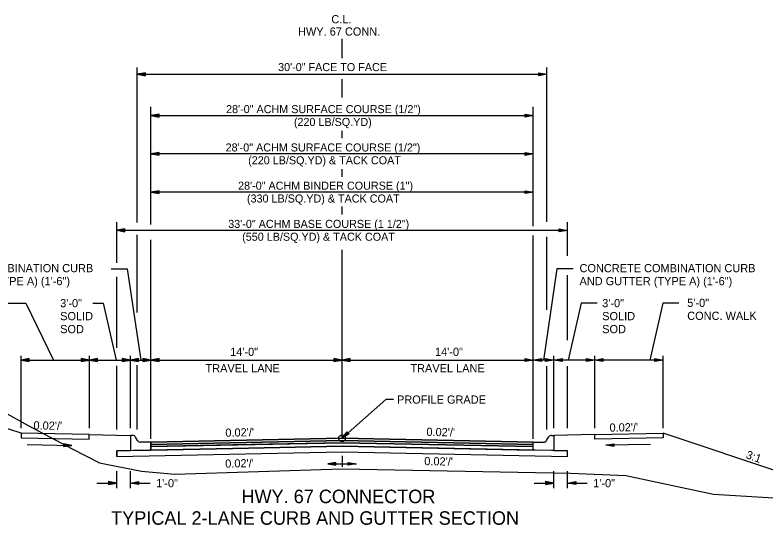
# Model space of a CAD drawing. Extents: x 1001270 to 1003428, y 1840152 to 1842912.
# Drawn here: x 1001328.8 to 1001383.8, y 1840713.8 to 1840751.1 of the extents above; entities that cross this region are included whole.
import ezdxf

# ---------------------------------------------------------------- set-up
doc = ezdxf.new("R2010")
doc.units = 0
for name, color, linetype in [('19', 7, 'Continuous'), ('20', 7, 'Continuous'), ('8', 7, 'Continuous')]:
    doc.layers.add(name, color=color, linetype=linetype)

# ---------------------------------------------------------------- blocks, each defined once
blk = doc.blocks.new('TM')
at = {"layer": '8'}
for p, q in [((-120.309, 21.181), (-119.787, -20.829)), ((0, 0), (-120.309, 21.181)), ((-31.382, 2.945), (-120.176, 10.512)), ((-119.787, -20.829), (0, 0)), ((-119.911, -10.826), (-31.307, -3.057))]:
    blk.add_line(p, q, dxfattribs=at)

msp = doc.modelspace()

# ---------------------------------------------------------------- linework, layer by layer
at = {"layer": '19'}
for p, q in [((1001352.773, 1840747.998), (1001352.773, 1840749.391)), ((1001337.774, 1840735.954), (1001337.774, 1840747.311)), ((1001367.774, 1840736.007), (1001367.774, 1840747.311)), ((1001338.374, 1840746.913), (1001337.774, 1840746.808)), ((1001337.774, 1840746.808), (1001367.774, 1840746.808)), ((1001337.774, 1840746.808), (1001338.374, 1840746.703)), ((1001338.374, 1840746.858), (1001337.934, 1840746.823)), ((1001337.934, 1840746.793), (1001338.374, 1840746.753)), ((1001338.374, 1840746.703), (1001338.374, 1840746.913)), ((1001352.773, 1840745.098), (1001352.773, 1840746.439)), ((1001367.174, 1840746.703), (1001367.174, 1840746.913)), ((1001367.174, 1840746.913), (1001367.774, 1840746.808)), ((1001367.174, 1840746.858), (1001367.614, 1840746.823)), ((1001367.774, 1840746.808), (1001367.174, 1840746.703)), ((1001367.614, 1840746.793), (1001367.174, 1840746.753)), ((1001338.773, 1840735.808), (1001338.773, 1840744.433)), ((1001366.773, 1840735.69), (1001366.773, 1840744.433)), ((1001338.773, 1840743.781), (1001366.773, 1840743.781)), ((1001339.374, 1840743.886), (1001338.774, 1840743.781)), ((1001338.774, 1840743.781), (1001339.374, 1840743.676)), ((1001339.374, 1840743.831), (1001338.934, 1840743.796)), ((1001338.934, 1840743.766), (1001339.374, 1840743.726)), ((1001339.374, 1840743.676), (1001339.374, 1840743.886)), ((1001366.174, 1840743.676), (1001366.174, 1840743.886)), ((1001366.174, 1840743.886), (1001366.774, 1840743.781)), ((1001366.174, 1840743.831), (1001366.614, 1840743.796)), ((1001366.774, 1840743.781), (1001366.174, 1840743.676)), ((1001366.614, 1840743.766), (1001366.174, 1840743.726)), ((1001352.773, 1840742.138), (1001352.773, 1840742.667)), ((1001338.767, 1840740.974), (1001338.773, 1840740.974)), ((1001366.773, 1840740.975), (1001338.773, 1840740.975)), ((1001339.374, 1840741.08), (1001338.774, 1840740.975)), ((1001338.774, 1840740.975), (1001339.374, 1840740.87)), ((1001339.374, 1840741.025), (1001338.934, 1840740.99)), ((1001338.934, 1840740.96), (1001339.374, 1840740.92)), ((1001339.374, 1840740.87), (1001339.374, 1840741.08)), ((1001366.174, 1840740.868), (1001366.174, 1840741.078)), ((1001366.174, 1840741.078), (1001366.774, 1840740.973)), ((1001366.174, 1840741.023), (1001366.614, 1840740.988)), ((1001366.774, 1840740.973), (1001366.174, 1840740.868)), ((1001366.614, 1840740.958), (1001366.174, 1840740.918)), ((1001352.773, 1840739.284), (1001352.773, 1840739.865)), ((1001339.374, 1840738.28), (1001338.774, 1840738.175)), ((1001339.374, 1840738.225), (1001338.934, 1840738.19)), ((1001339.374, 1840738.07), (1001339.374, 1840738.28)), ((1001366.174, 1840738.068), (1001366.174, 1840738.278)), ((1001366.174, 1840738.278), (1001366.774, 1840738.173)), ((1001366.174, 1840738.223), (1001366.614, 1840738.188)), ((1001366.773, 1840738.175), (1001338.773, 1840738.175)), ((1001338.774, 1840738.175), (1001339.374, 1840738.07)), ((1001338.934, 1840738.16), (1001339.374, 1840738.12)), ((1001366.774, 1840738.173), (1001366.174, 1840738.068)), ((1001366.614, 1840738.158), (1001366.174, 1840738.118)), ((1001352.773, 1840736.535), (1001352.773, 1840737.117)), ((1001336.273, 1840732.989), (1001336.273, 1840735.975)), ((1001336.873, 1840735.48), (1001336.273, 1840735.375)), ((1001336.873, 1840735.27), (1001336.873, 1840735.48)), ((1001368.673, 1840735.268), (1001368.673, 1840735.478)), ((1001368.673, 1840735.478), (1001369.273, 1840735.373)), ((1001369.27, 1840733.498), (1001369.27, 1840735.975)), ((1001336.273, 1840735.375), (1001336.873, 1840735.27)), ((1001336.273, 1840735.375), (1001369.27, 1840735.375)), ((1001336.873, 1840735.425), (1001336.433, 1840735.39)), ((1001336.433, 1840735.36), (1001336.873, 1840735.32)), ((1001337.774, 1840729.347), (1001337.774, 1840735.055)), ((1001366.773, 1840720.103), (1001366.773, 1840735.002)), ((1001367.774, 1840729.558), (1001367.774, 1840734.897)), ((1001368.673, 1840735.423), (1001369.113, 1840735.388)), ((1001369.273, 1840735.373), (1001368.673, 1840735.268)), ((1001369.113, 1840735.358), (1001368.673, 1840735.318)), ((1001338.773, 1840720.103), (1001338.773, 1840734.685)), ((1001352.773, 1840720.143), (1001352.773, 1840733.945)), ((1001335.854, 1840732.563), (1001337.033, 1840732.563)), ((1001337.033, 1840732.563), (1001338.048, 1840725.872)), ((1001368.504, 1840732.563), (1001367.516, 1840725.872)), ((1001369.683, 1840732.563), (1001368.504, 1840732.563)), ((1001336.273, 1840726.757), (1001336.273, 1840731.958)), ((1001369.27, 1840727.338), (1001369.27, 1840732.095)), ((1001326.909, 1840730.029), (1001329.62, 1840730.029)), ((1001329.62, 1840730.029), (1001331.633, 1840725.858)), ((1001334.525, 1840730.029), (1001335.269, 1840730.029)), ((1001335.269, 1840730.029), (1001336.225, 1840725.872)), ((1001370.268, 1840730.029), (1001369.312, 1840725.872)), ((1001371.447, 1840730.029), (1001370.268, 1840730.029)), ((1001376.251, 1840730.029), (1001375.294, 1840725.872)), ((1001377.43, 1840730.029), (1001376.251, 1840730.029)), ((1001329.273, 1840720.881), (1001329.273, 1840726.172)), ((1001334.273, 1840720.881), (1001334.273, 1840726.172)), ((1001337.273, 1840720.881), (1001337.273, 1840726.172)), ((1001368.273, 1840720.881), (1001368.273, 1840726.172)), ((1001371.273, 1840720.881), (1001371.273, 1840726.172)), ((1001376.273, 1840720.881), (1001376.273, 1840726.172)), ((1001329.873, 1840725.977), (1001329.273, 1840725.872)), ((1001329.273, 1840725.872), (1001338.773, 1840725.872)), ((1001329.273, 1840725.872), (1001329.873, 1840725.767)), ((1001329.873, 1840725.922), (1001329.433, 1840725.887)), ((1001329.433, 1840725.857), (1001329.873, 1840725.817)), ((1001329.873, 1840725.767), (1001329.873, 1840725.977)), ((1001333.673, 1840725.977), (1001333.673, 1840725.767)), ((1001334.273, 1840725.872), (1001333.673, 1840725.977)), ((1001334.113, 1840725.887), (1001333.673, 1840725.922)), ((1001333.673, 1840725.767), (1001334.273, 1840725.872)), ((1001333.673, 1840725.817), (1001334.113, 1840725.857)), ((1001334.873, 1840725.977), (1001334.273, 1840725.872)), ((1001334.273, 1840725.872), (1001334.873, 1840725.767)), ((1001334.873, 1840725.922), (1001334.433, 1840725.887)), ((1001334.433, 1840725.857), (1001334.873, 1840725.817)), ((1001334.873, 1840725.767), (1001334.873, 1840725.977)), ((1001336.673, 1840725.977), (1001336.673, 1840725.767)), ((1001337.273, 1840725.872), (1001336.673, 1840725.977)), ((1001337.113, 1840725.887), (1001336.673, 1840725.922)), ((1001336.673, 1840725.767), (1001337.273, 1840725.872)), ((1001336.673, 1840725.817), (1001337.113, 1840725.857)), ((1001337.873, 1840725.977), (1001337.273, 1840725.872)), ((1001337.273, 1840725.872), (1001337.873, 1840725.767)), ((1001337.873, 1840725.922), (1001337.433, 1840725.887)), ((1001337.433, 1840725.857), (1001337.873, 1840725.817)), ((1001337.873, 1840725.767), (1001337.873, 1840725.977)), ((1001338.173, 1840725.977), (1001338.173, 1840725.767)), ((1001338.773, 1840725.872), (1001338.173, 1840725.977)), ((1001338.613, 1840725.887), (1001338.173, 1840725.922)), ((1001338.173, 1840725.767), (1001338.773, 1840725.872)), ((1001338.173, 1840725.817), (1001338.613, 1840725.857)), ((1001339.373, 1840725.977), (1001338.773, 1840725.872)), ((1001338.773, 1840725.872), (1001352.773, 1840725.872)), ((1001338.773, 1840725.872), (1001339.373, 1840725.767)), ((1001339.373, 1840725.922), (1001338.933, 1840725.887)), ((1001338.933, 1840725.857), (1001339.373, 1840725.817)), ((1001339.373, 1840725.767), (1001339.373, 1840725.977)), ((1001352.173, 1840725.977), (1001352.173, 1840725.767)), ((1001352.773, 1840725.872), (1001352.173, 1840725.977)), ((1001352.613, 1840725.887), (1001352.173, 1840725.922)), ((1001352.173, 1840725.767), (1001352.773, 1840725.872)), ((1001352.173, 1840725.817), (1001352.613, 1840725.857)), ((1001353.373, 1840725.977), (1001352.773, 1840725.872)), ((1001352.773, 1840725.872), (1001366.773, 1840725.872)), ((1001352.773, 1840725.872), (1001353.373, 1840725.767)), ((1001353.373, 1840725.922), (1001352.933, 1840725.887)), ((1001352.933, 1840725.857), (1001353.373, 1840725.817)), ((1001353.373, 1840725.767), (1001353.373, 1840725.977)), ((1001366.173, 1840725.767), (1001366.173, 1840725.977)), ((1001366.173, 1840725.977), (1001366.773, 1840725.872)), ((1001366.173, 1840725.922), (1001366.613, 1840725.887)), ((1001366.773, 1840725.872), (1001366.173, 1840725.767)), ((1001366.613, 1840725.857), (1001366.173, 1840725.817)), ((1001366.773, 1840725.872), (1001367.373, 1840725.977)), ((1001376.273, 1840725.872), (1001366.773, 1840725.872)), ((1001367.373, 1840725.767), (1001366.773, 1840725.872)), ((1001366.933, 1840725.887), (1001367.373, 1840725.922)), ((1001367.373, 1840725.817), (1001366.933, 1840725.857)), ((1001367.373, 1840725.977), (1001367.373, 1840725.767)), ((1001367.673, 1840725.767), (1001367.673, 1840725.977)), ((1001367.673, 1840725.977), (1001368.273, 1840725.872)), ((1001367.673, 1840725.922), (1001368.113, 1840725.887)), ((1001368.273, 1840725.872), (1001367.673, 1840725.767)), ((1001368.113, 1840725.857), (1001367.673, 1840725.817)), ((1001368.273, 1840725.872), (1001368.873, 1840725.977)), ((1001368.873, 1840725.767), (1001368.273, 1840725.872)), ((1001368.433, 1840725.887), (1001368.873, 1840725.922)), ((1001368.873, 1840725.817), (1001368.433, 1840725.857)), ((1001368.873, 1840725.977), (1001368.873, 1840725.767)), ((1001370.673, 1840725.767), (1001370.673, 1840725.977)), ((1001370.673, 1840725.977), (1001371.273, 1840725.872)), ((1001370.673, 1840725.922), (1001371.113, 1840725.887)), ((1001371.273, 1840725.872), (1001370.673, 1840725.767)), ((1001371.113, 1840725.857), (1001370.673, 1840725.817)), ((1001371.273, 1840725.872), (1001371.873, 1840725.977)), ((1001371.873, 1840725.767), (1001371.273, 1840725.872)), ((1001371.433, 1840725.887), (1001371.873, 1840725.922)), ((1001371.873, 1840725.817), (1001371.433, 1840725.857)), ((1001371.873, 1840725.977), (1001371.873, 1840725.767)), ((1001375.673, 1840725.767), (1001375.673, 1840725.977)), ((1001375.673, 1840725.977), (1001376.273, 1840725.872)), ((1001375.673, 1840725.922), (1001376.113, 1840725.887)), ((1001376.273, 1840725.872), (1001375.673, 1840725.767)), ((1001376.113, 1840725.857), (1001375.673, 1840725.817)), ((1001336.273, 1840720.784), (1001336.273, 1840725.456)), ((1001337.774, 1840720.784), (1001337.774, 1840725.488)), ((1001367.774, 1840720.784), (1001367.774, 1840725.435)), ((1001369.27, 1840720.889), (1001369.27, 1840725.435)), ((1001329.266, 1840720.508), (1001318.345, 1840724.148)), ((1001352.773, 1840720.143), (1001353.153, 1840720.619)), ((1001353.153, 1840720.619), (1001353.291, 1840720.462)), ((1001334.265, 1840720.408), (1001329.266, 1840720.508)), ((1001329.266, 1840720.508), (1001329.266, 1840720.175)), ((1001329.266, 1840720.175), (1001334.265, 1840720.075)), ((1001334.265, 1840720.075), (1001334.265, 1840720.408)), ((1001334.265, 1840720.408), (1001334.265, 1840720.408)), ((1001334.265, 1840720.408), (1001337.264, 1840720.348)), ((1001337.44, 1840720.348), (1001337.273, 1840720.348)), ((1001337.273, 1840720.348), (1001337.273, 1840720.014)), ((1001337.802, 1840719.972), (1001337.656, 1840720.223)), ((1001338.773, 1840719.863), (1001352.773, 1840720.143)), ((1001353.291, 1840720.462), (1001352.773, 1840720.143)), ((1001352.773, 1840720.143), (1001366.773, 1840719.863)), ((1001352.885, 1840720.256), (1001353.185, 1840720.576)), ((1001353.258, 1840720.495), (1001352.904, 1840720.238)), ((1001367.745, 1840719.972), (1001367.891, 1840720.223)), ((1001368.107, 1840720.348), (1001368.273, 1840720.348)), ((1001371.274, 1840720.408), (1001368.273, 1840720.348)), ((1001368.273, 1840720.348), (1001368.273, 1840720.014)), ((1001371.274, 1840720.408), (1001376.273, 1840720.508)), ((1001371.274, 1840720.075), (1001371.274, 1840720.408)), ((1001371.274, 1840720.408), (1001371.274, 1840720.408)), ((1001376.273, 1840720.175), (1001371.274, 1840720.075)), ((1001376.273, 1840720.508), (1001376.273, 1840720.175)), ((1001389.561, 1840716.078), (1001376.273, 1840720.508)), ((1001337.273, 1840720.014), (1001337.273, 1840719.833)), ((1001337.273, 1840719.833), (1001337.273, 1840719.239)), ((1001338.489, 1840719.857), (1001338.023, 1840719.848)), ((1001338.773, 1840719.863), (1001338.489, 1840719.857)), ((1001338.489, 1840719.857), (1001338.489, 1840719.856)), ((1001338.489, 1840719.856), (1001338.489, 1840719.857)), ((1001338.773, 1840719.696), (1001352.773, 1840719.976)), ((1001338.773, 1840719.529), (1001352.773, 1840719.809)), ((1001338.773, 1840719.279), (1001352.773, 1840719.559)), ((1001352.773, 1840719.809), (1001344.769, 1840719.649)), ((1001344.769, 1840719.399), (1001352.773, 1840719.559)), ((1001352.773, 1840719.559), (1001344.769, 1840719.399)), ((1001352.773, 1840719.976), (1001366.773, 1840719.696)), ((1001352.773, 1840719.809), (1001366.773, 1840719.529)), ((1001352.773, 1840719.559), (1001366.773, 1840719.279)), ((1001366.773, 1840719.863), (1001367.058, 1840719.857)), ((1001367.058, 1840719.857), (1001367.058, 1840719.856)), ((1001367.058, 1840719.856), (1001367.058, 1840719.857)), ((1001367.058, 1840719.857), (1001367.523, 1840719.848)), ((1001368.273, 1840720.014), (1001368.273, 1840719.833)), ((1001368.273, 1840719.833), (1001368.273, 1840719.252)), ((1001344.769, 1840719.399), (1001336.273, 1840719.219)), ((1001336.273, 1840719.219), (1001337.273, 1840719.239)), ((1001336.273, 1840718.812), (1001336.273, 1840719.219)), ((1001336.273, 1840719.219), (1001336.273, 1840718.812)), ((1001336.273, 1840718.812), (1001352.773, 1840719.142)), ((1001336.273, 1840718.812), (1001352.773, 1840719.142)), ((1001337.273, 1840719.239), (1001338.774, 1840719.27)), ((1001338.773, 1840719.279), (1001344.769, 1840719.399)), ((1001344.769, 1840719.399), (1001344.769, 1840719.399)), ((1001352.773, 1840719.142), (1001369.273, 1840718.812)), ((1001368.273, 1840719.252), (1001366.773, 1840719.282)), ((1001368.273, 1840719.252), (1001369.273, 1840719.232)), ((1001369.273, 1840718.812), (1001369.273, 1840719.232)), ((1001352.773, 1840718.867), (1001352.773, 1840718.044)), ((1001352.326, 1840718.375), (1001351.726, 1840718.27)), ((1001351.726, 1840718.27), (1001352.326, 1840718.165)), ((1001351.726, 1840718.27), (1001353.821, 1840718.27)), ((1001352.326, 1840718.32), (1001351.886, 1840718.285)), ((1001351.886, 1840718.255), (1001352.326, 1840718.215)), ((1001352.326, 1840718.165), (1001352.326, 1840718.375)), ((1001353.221, 1840718.165), (1001353.221, 1840718.375)), ((1001353.221, 1840718.375), (1001353.821, 1840718.27)), ((1001353.221, 1840718.32), (1001353.661, 1840718.285)), ((1001353.821, 1840718.27), (1001353.221, 1840718.165)), ((1001353.661, 1840718.255), (1001353.221, 1840718.215)), ((1001336.273, 1840716.483), (1001336.273, 1840717.721)), ((1001337.273, 1840716.483), (1001337.273, 1840717.721)), ((1001368.273, 1840716.483), (1001368.273, 1840717.721)), ((1001369.273, 1840716.483), (1001369.273, 1840717.721)), ((1001334.825, 1840716.861), (1001336.273, 1840716.861)), ((1001334.825, 1840716.861), (1001336.273, 1840716.861)), ((1001335.673, 1840716.966), (1001335.673, 1840716.756)), ((1001336.273, 1840716.861), (1001335.673, 1840716.966)), ((1001335.673, 1840716.966), (1001335.673, 1840716.756)), ((1001336.273, 1840716.861), (1001335.673, 1840716.966)), ((1001336.113, 1840716.876), (1001335.673, 1840716.911)), ((1001336.113, 1840716.876), (1001335.673, 1840716.911)), ((1001335.673, 1840716.756), (1001336.273, 1840716.861)), ((1001335.673, 1840716.756), (1001336.273, 1840716.861)), ((1001335.673, 1840716.806), (1001336.113, 1840716.846)), ((1001335.673, 1840716.806), (1001336.113, 1840716.846)), ((1001337.273, 1840716.861), (1001337.873, 1840716.966)), ((1001337.273, 1840716.861), (1001337.873, 1840716.966)), ((1001337.873, 1840716.756), (1001337.273, 1840716.861)), ((1001337.273, 1840716.861), (1001338.722, 1840716.861)), ((1001337.873, 1840716.756), (1001337.273, 1840716.861)), ((1001337.273, 1840716.861), (1001338.722, 1840716.861)), ((1001337.433, 1840716.876), (1001337.873, 1840716.911)), ((1001337.433, 1840716.876), (1001337.873, 1840716.911)), ((1001337.873, 1840716.806), (1001337.433, 1840716.846)), ((1001337.873, 1840716.806), (1001337.433, 1840716.846)), ((1001337.873, 1840716.966), (1001337.873, 1840716.756)), ((1001337.873, 1840716.966), (1001337.873, 1840716.756)), ((1001366.825, 1840716.861), (1001368.273, 1840716.861)), ((1001366.825, 1840716.861), (1001368.273, 1840716.861)), ((1001367.673, 1840716.966), (1001367.673, 1840716.756)), ((1001368.273, 1840716.861), (1001367.673, 1840716.966)), ((1001367.673, 1840716.966), (1001367.673, 1840716.756)), ((1001368.273, 1840716.861), (1001367.673, 1840716.966)), ((1001368.113, 1840716.876), (1001367.673, 1840716.911)), ((1001368.113, 1840716.876), (1001367.673, 1840716.911)), ((1001367.673, 1840716.756), (1001368.273, 1840716.861)), ((1001367.673, 1840716.756), (1001368.273, 1840716.861)), ((1001367.673, 1840716.806), (1001368.113, 1840716.846)), ((1001367.673, 1840716.806), (1001368.113, 1840716.846)), ((1001369.273, 1840716.861), (1001369.873, 1840716.966)), ((1001369.273, 1840716.861), (1001369.873, 1840716.966)), ((1001369.873, 1840716.756), (1001369.273, 1840716.861)), ((1001369.273, 1840716.861), (1001370.722, 1840716.861)), ((1001369.873, 1840716.756), (1001369.273, 1840716.861)), ((1001369.273, 1840716.861), (1001370.722, 1840716.861)), ((1001369.433, 1840716.876), (1001369.873, 1840716.911)), ((1001369.433, 1840716.876), (1001369.873, 1840716.911)), ((1001369.873, 1840716.806), (1001369.433, 1840716.846)), ((1001369.873, 1840716.806), (1001369.433, 1840716.846)), ((1001369.873, 1840716.966), (1001369.873, 1840716.756)), ((1001369.873, 1840716.966), (1001369.873, 1840716.756))]:
    msp.add_line(p, q, dxfattribs=at)
for points in [[(1001306.934, 1840724.154), (1001318.053, 1840724.155), (1001323.51, 1840724.021), (1001325.735, 1840723.329), (1001327.572, 1840722.305), (1001329.782, 1840721.089), (1001333.021, 1840719.365), (1001335.009, 1840718.354), (1001338.087, 1840717.735), (1001340.526, 1840717.523)], [(1001356.535, 1840722.977), (1001355.965, 1840722.977), (1001352.773, 1840720.143)], [(1001338.774, 1840719.27), (1001338.773, 1840719.446), (1001338.773, 1840719.696), (1001338.773, 1840719.863)], [(1001344.769, 1840719.649), (1001338.773, 1840719.529), (1001338.773, 1840719.279)], [(1001352.773, 1840719.559), (1001366.773, 1840719.279), (1001366.773, 1840719.529), (1001352.773, 1840719.809)], [(1001352.773, 1840719.142), (1001369.273, 1840718.812), (1001369.273, 1840719.232), (1001352.773, 1840719.559)], [(1001366.773, 1840719.282), (1001366.773, 1840719.446), (1001366.773, 1840719.696), (1001366.773, 1840719.863)], [(1001340.526, 1840717.523), (1001352.785, 1840717.913), (1001369.502, 1840717.58), (1001373.538, 1840717.411), (1001379.955, 1840716.041), (1001385.579, 1840715.706), (1001389.561, 1840716.078), (1001401.29, 1840716.079)]]:
    msp.add_lwpolyline(points, dxfattribs=at)
for points in [[(1001366.773, 1840719.863), (1001352.773, 1840720.143), (1001338.773, 1840719.863), (1001338.773, 1840719.696), (1001352.773, 1840719.976), (1001366.773, 1840719.696)], [(1001366.773, 1840719.696), (1001352.773, 1840719.976), (1001338.773, 1840719.696), (1001338.773, 1840719.529), (1001352.773, 1840719.809), (1001366.773, 1840719.529)]]:
    msp.add_lwpolyline(points, close=True, dxfattribs=at)
msp.add_circle((1001352.773, 1840720.143), 0.25, dxfattribs=at)
for centre, start, end in [((1001337.44, 1840720.098), 30.1619, 90), ((1001368.107, 1840720.098), 90, 149.8381), ((1001338.018, 1840720.097), 210.1635, 271.1458), ((1001367.528, 1840720.097), 268.8542, 329.8365)]:
    msp.add_arc(centre, 0.25, start, end, dxfattribs=at)
at = {"layer": '20'}
for p, q in [((1001329.704, 1840719.689), (1001332.974, 1840719.623)), ((1001375.342, 1840719.693), (1001372.072, 1840719.628))]:
    msp.add_line(p, q, dxfattribs=at)

# ---------------------------------------------------------------- block references
at = {"layer": '19', "xscale": 0.0050063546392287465}
for p, yscale, rotation in [((1001332.974, 1840719.621), 0.005006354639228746, -1.1310771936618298), ((1001372.071, 1840719.625), -0.0050063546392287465, -178.8781640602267)]:
    msp.add_blockref('TM', p, dxfattribs=dict(at, yscale=yscale, rotation=rotation))

# ---------------------------------------------------------------- texts
at = {"layer": '19'}
for s, height, p in [('C.L.', 0.6, (1001351.986, 1840750.539)), ('HWY. 67 CONN.', 0.6, (1001349.548, 1840749.639)), ('30\'-0" FACE TO FACE', 0.59001, (1001348.086, 1840747.039)), ('28\'-0" ACHM SURFACE COURSE (1/2")', 0.59001, (1001344.277, 1840743.959)), ('(220 LB/SQ.YD)', 0.59001, (1001349.243, 1840743.019)), ('28\'-0" ACHM SURFACE COURSE (1/2")', 0.59001, (1001344.244, 1840741.151)), ('(220 LB/SQ.YD) & TACK COAT', 0.59001, (1001345.895, 1840740.211)), ('28\'-0" ACHM BINDER COURSE (1")', 0.59001, (1001345.156, 1840738.351)), ('(330 LB/SQ.YD) & TACK COAT', 0.59001, (1001345.808, 1840737.411)), ('33\'-0" ACHM BASE COURSE (1 1/2")', 0.59001, (1001344.436, 1840735.551)), ('(550 LB/SQ.YD) & TACK COAT', 0.59001, (1001345.456, 1840734.611)), ('CONCRETE COMBINATION CURB', 0.6, (1001370.155, 1840732.305)), ('AND GUTTER (TYPE A) (1\'-6")', 0.6, (1001370.155, 1840731.355)), ('5\'-0"', 0.6, (1001378.041, 1840729.764)), ('CONC. WALK', 0.6, (1001378.041, 1840728.814)), ('14\'-0"', 0.6, (1001344.576, 1840726.172)), ('14\'-0"', 0.6, (1001359.576, 1840726.172)), ('TRAVEL LANE', 0.6, (1001342.773, 1840724.972)), ('TRAVEL LANE', 0.6, (1001357.773, 1840724.972))]:
    msp.add_text(s, height=height, dxfattribs=at).set_placement(p)
for s, height, rotation, p in [('CONCRETE COMBINATION CURB', 0.6, 360, (1001321.671, 1840732.305)), ('AND GUTTER (TYPE A) (1\'-6")', 0.6, 360, (1001321.671, 1840731.355)), ('3\'-0"', 0.6, 360, (1001332.131, 1840729.741)), ('3\'-0"', 0.6, 360, (1001371.816, 1840729.741)), ('SOLID ', 0.6, 360, (1001332.131, 1840728.791)), ('SOLID ', 0.6, 360, (1001371.816, 1840728.791)), ('SOD', 0.6, 360, (1001332.131, 1840727.841)), ('SOD', 0.6, 360, (1001371.816, 1840727.841)), ('PROFILE GRADE', 0.6, 360, (1001356.794, 1840722.677)), ("0.02'/'", 0.6, 358.8581, (1001330.174, 1840720.79)), ("0.02'/'", 0.6, 1.1419, (1001372.358, 1840720.624)), ("0.02'/'", 0.6, 1.1458, (1001344.232, 1840720.25)), ("0.02'/'", 0.6, 358.8542, (1001358.94, 1840720.318)), ('3:1', 0.6, 340.4943, (1001382.291, 1840718.696)), ("0.02'/'", 0.6, 1.1458, (1001344.222, 1840717.987)), ("0.02'/'", 0.6, 358.8542, (1001358.784, 1840718.175)), ('1\'-0"', 0.6, 360, (1001339.157, 1840716.554)), ('1\'-0"', 0.6, 360, (1001371.157, 1840716.554)), ('HWY. 67 CONNECTOR', 0.98999, 359.9954, (1001345.404, 1840715.388)), ('TYPICAL 2-LANE CURB AND GUTTER SECTION', 0.98999, 359.9954, (1001335.863, 1840713.805))]:
    msp.add_text(s, height=height, rotation=rotation, dxfattribs=at).set_placement(p)

doc.saveas('drawing.dxf')
